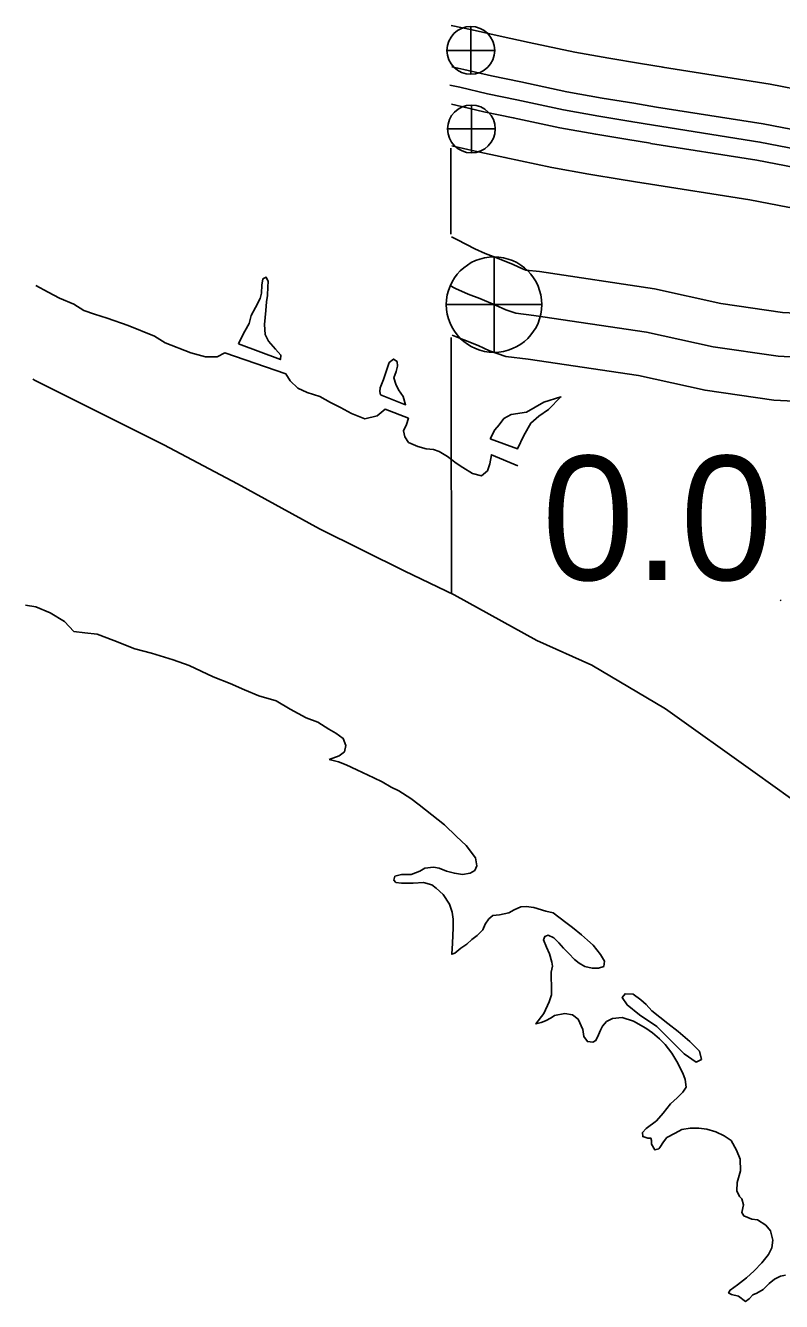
# Model space of a CAD drawing. Extents: x 31699 to 244310, y -8841 to 11474.
# Drawn here: x 94849.8 to 95021.4, y 4502.1 to 4791.6 of the extents above; entities that cross this region are included whole.
import ezdxf

# ---------------------------------------------------------------- set-up
doc = ezdxf.new("R2010")
doc.units = 0
for name, color, linetype in [('B_Logo', 7, 'Continuous'), ('Level 21', 7, 'Continuous'), ('New Level (0)', 7, 'Continuous'), ('R_Draft', 7, 'Continuous'), ('R_Logo', 7, 'Continuous'), ('S_AREA_CALC', 7, 'Continuous'), ('S_WALL_ANNOT', 7, 'Continuous')]:
    doc.layers.add(name, color=color, linetype=linetype)

msp = doc.modelspace()

# ---------------------------------------------------------------- linework, layer by layer
at = {"layer": 'B_Logo'}
for points in [[(94946.1, 4778.07), (94948.37, 4777.6), (94954.69, 4776.14), (94961.35, 4774.75), (94971.88, 4772.5), (94979.94, 4771.05), (94987.2, 4769.86), (94992.33, 4769)], [(95428.93, 4776.69), (95410.73, 4779.21), (95368.29, 4777.71), (95341.4, 4777.34), (95314.78, 4776.59), (95287.88, 4774.42), (95256.12, 4771.98), (95237.53, 4770.27), (95220.63, 4767.74), (95182.35, 4765.15), (95161.75, 4763.78), (95143.2, 4762.74), (95123.51, 4762.07), (95105.51, 4760.78), (95091.27, 4760.34), (95076.88, 4760.43), (95060.56, 4760.8), (95046.88, 4761.51), (95032.81, 4762.35), (95025.11, 4763.52), (95016.47, 4765.19), (94992.33, 4769)], [(94946.14, 4732.61), (94947.37, 4731.98), (94950.24, 4730.65), (94952.9, 4729.65), (94956.5, 4728.19), (94958.83, 4727.12), (94961.1, 4726.32), (94965.16, 4725.86), (94990.74, 4722.04)], [(95430.28, 4718.38), (95394.04, 4717.52), (95336.69, 4715.82), (95321.39, 4715.28), (95310.93, 4715.5), (95297.09, 4715.27), (95201.85, 4715.61), (95155.29, 4715.98), (95130.06, 4715.87), (95108.76, 4715.48), (95079.46, 4715.58), (95042.35, 4716.11), (95028.96, 4716.17), (95020.63, 4716.58), (95005.85, 4718.73), (94990.74, 4722.04)]]:
    msp.add_lwpolyline(points, dxfattribs=at)
at = {"layer": 'Level 21'}
for p, q in [((94950.88, 4780.57), (94950.88, 4791.4)), ((94945.47, 4785.98), (94956.3, 4785.98)), ((94951.02, 4762.73), (94951.02, 4773.57)), ((94945.6, 4768.15), (94956.43, 4768.15)), ((94956.15, 4717.46), (94956.15, 4739.13)), ((94945.31, 4728.3), (94966.98, 4728.3))]:
    msp.add_line(p, q, dxfattribs=at)
for centre, radius in [((94950.88, 4785.98), 5.42), ((94951.02, 4768.15), 5.42), ((94956.15, 4728.3), 10.83)]:
    msp.add_circle(centre, radius, dxfattribs=at)
at = {"layer": 'New Level (0)'}
for points in [[(94946.44, 4791.62), (94951.22, 4790.63), (94957.55, 4789.17), (94964.11, 4787.8), (94974.46, 4785.58), (94982.2, 4784.19), (94989.38, 4783.01), (94994.53, 4782.15)], [(94946.57, 4782.23), (94949.26, 4781.67), (94955.59, 4780.21), (94962.22, 4778.83), (94972.69, 4776.59), (94980.65, 4775.15), (94987.88, 4773.97), (94993.02, 4773.11)], [(95171.21, 4777.78), (95160.93, 4777.09), (95142.6, 4776.06), (95122.81, 4775.39), (95104.82, 4774.1), (95091.11, 4773.68), (95077.07, 4773.77), (95061.05, 4774.12), (95047.63, 4774.83), (95034.2, 4775.62), (95027.38, 4776.66), (95018.78, 4778.32), (94994.4, 4782.17)], [(94946.46, 4773.74), (94947.47, 4773.53), (94953.8, 4772.07), (94960.49, 4770.68), (94971.07, 4768.41), (94979.23, 4766.94), (94986.52, 4765.75), (94991.64, 4764.89)], [(95171.74, 4768.62), (95161.49, 4767.94), (95143.01, 4766.91), (95123.29, 4766.23), (95105.29, 4764.94), (95091.22, 4764.51), (95076.94, 4764.6), (95060.71, 4764.96), (95047.12, 4765.67), (95033.24, 4766.5), (95025.82, 4767.62), (95017.19, 4769.29), (94992.98, 4773.11)], [(94946.56, 4764.34), (94951.83, 4763.12), (94958.6, 4761.71), (94969.3, 4759.42), (94977.68, 4757.9), (94985.02, 4756.7), (94990.13, 4755.85)], [(95172.29, 4760.31), (95162, 4759.63), (95143.39, 4758.58), (95123.73, 4757.91), (95105.72, 4756.62), (95091.32, 4756.17), (95076.82, 4756.27), (95060.4, 4756.63), (95046.65, 4757.35), (95032.37, 4758.2), (95024.4, 4759.41), (95015.75, 4761.09), (94991.68, 4764.88)], [(95173.22, 4751.18), (95162.57, 4750.48), (95143.8, 4749.42), (95124.22, 4748.75), (95106.19, 4747.46), (95091.43, 4747.01), (95076.69, 4747.1), (95060.06, 4747.47), (95046.14, 4748.2), (95031.41, 4749.08), (95022.85, 4750.38), (95014.17, 4752.06), (94990.25, 4755.83)]]:
    msp.add_lwpolyline(points, dxfattribs=at)
at = {"layer": 'R_Draft'}
for points in [[(94898.2, 4719.39), (94907.67, 4715.84), (94907.78, 4716.84), (94906.56, 4718.22), (94904.99, 4719.99), (94904.23, 4721.51), (94904.05, 4723.78), (94904.21, 4725.39), (94904.38, 4726.93), (94904.48, 4728.94), (94904.78, 4730.35), (94904.81, 4732.35), (94904.92, 4733.56), (94904.43, 4734.55), (94903.71, 4734.13), (94903.47, 4732.72), (94903.37, 4730.92), (94903.06, 4729.71), (94902.04, 4727.62), (94901.01, 4725.79), (94900.58, 4723.98), (94899.61, 4722.29), (94898.84, 4720.87)], [(94879.11, 4721.14), (94873.13, 4723.56), (94868.37, 4725.2), (94865.49, 4726.14), (94863.07, 4726.96), (94860.78, 4728.39), (94857.55, 4729.79), (94854.99, 4731.14), (94852.17, 4732.61)], [(94961.51, 4691.74), (94955.54, 4694.22), (94955.18, 4692.21), (94954.68, 4690.59), (94953.31, 4689.43), (94951.23, 4689.99), (94949.07, 4691.35), (94947.52, 4692.32), (94945.56, 4693.81), (94943.73, 4694.98), (94942.39, 4695.42), (94940.72, 4695.59), (94938.85, 4696.08), (94936.76, 4697.05), (94935.87, 4698.3), (94935.58, 4699.69), (94936.28, 4701.11), (94936.72, 4702.52), (94931.48, 4704.56), (94929.65, 4703.05), (94926.8, 4702.39), (94923.84, 4703.6), (94921.28, 4704.95), (94919.06, 4706.11), (94916.63, 4707.46), (94913.75, 4708.34), (94911.6, 4709.37), (94909.9, 4711), (94908.87, 4712.59), (94895.05, 4717.32), (94893.33, 4716.42), (94890.67, 4716.43), (94887.38, 4717.36), (94881.54, 4719.65), (94879.11, 4721.14)], [(94898.84, 4720.87), (94898.2, 4719.39)], [(94930.42, 4707.81), (94936.06, 4705.58), (94935.56, 4707.45), (94934.46, 4708.96), (94933.9, 4710.22), (94933.41, 4711.68), (94933.91, 4713.16), (94934.22, 4714.37), (94934.2, 4715.37), (94933.32, 4715.95), (94932.34, 4715.13), (94931.65, 4713.11), (94931.08, 4711.3), (94930.32, 4709.41), (94930.27, 4708.61)], [(94930.27, 4708.61), (94930.42, 4707.81)], [(94955.27, 4697.82), (94961.45, 4695.54), (94962.92, 4698.58), (94964.46, 4701.41), (94966.3, 4702.99), (94968.53, 4704.5), (94971.34, 4707.37), (94967.43, 4706.15), (94963.55, 4703.93), (94960.03, 4703.33), (94958.38, 4702.43), (94957.34, 4701), (94956.3, 4699.91)], [(94956.3, 4699.91), (94955.27, 4697.82)], [(95021.04, 4661.07), (95021.27, 4661.3)], [(94918.74, 4625.11), (94920.99, 4625.96), (94922.24, 4626.85), (94922.54, 4628.26), (94921.91, 4629.86), (94920.22, 4631.09), (94918.67, 4631.99), (94916.17, 4633.55), (94913.49, 4634.56), (94909.85, 4636.49), (94906.68, 4638.44), (94902.79, 4639.56), (94899.5, 4640.9), (94896.28, 4642.3), (94892.45, 4643.83), (94887, 4646.39), (94883.31, 4647.72), (94878.41, 4649.22), (94874.66, 4650.22), (94869.89, 4652.06), (94866.07, 4653.52), (94863.33, 4653.86), (94860.79, 4654.15), (94858.68, 4656.44), (94855.44, 4658.38), (94852.15, 4659.72), (94849.84, 4660.08)], [(94960.73, 4591.01), (94959.48, 4590.32), (94957.36, 4589.88), (94955.89, 4589.71), (94954.98, 4588.96), (94954.13, 4587.74), (94953.63, 4586.46), (94952.32, 4585.16), (94951.14, 4584.27), (94949.96, 4583.18), (94948.64, 4582.28), (94947.27, 4581.19), (94946.54, 4580.9), (94946.76, 4583.45), (94946.89, 4586.92), (94946.91, 4588.86), (94946.62, 4590.46), (94946.05, 4592.25), (94944.6, 4594.43), (94943.04, 4595.93), (94942.03, 4596.65), (94940.15, 4597.15), (94937.82, 4597.03), (94936.56, 4597.01), (94935.16, 4597.05), (94933.89, 4597.22), (94933.41, 4597.68), (94933.66, 4598.62), (94935.12, 4598.98), (94937.32, 4599.03), (94939.3, 4599.74), (94940.42, 4600.43), (94942.41, 4600.67), (94943.69, 4600.43), (94945.36, 4599.79), (94947.17, 4599.29), (94948.98, 4599), (94950.7, 4599.3), (94951.76, 4599.92), (94952.27, 4601), (94951.97, 4602.8), (94949.85, 4605.56), (94947.61, 4607.59), (94944.89, 4610.27), (94942.04, 4612.55), (94939.13, 4614.83), (94937.24, 4616.27), (94934.54, 4617.95), (94932.79, 4618.85), (94930.77, 4620.01), (94928.89, 4620.91), (94924.98, 4622.77), (94922.56, 4623.85), (94920.82, 4624.55), (94918.74, 4625.11)], [(95014.64, 4520.8), (95012.82, 4521.57), (95012.34, 4522.29), (95012.77, 4524.04), (95012.35, 4525.43), (95011.87, 4525.96), (95011.24, 4527.21), (95011.34, 4529.09), (95012.09, 4531.78), (95011.97, 4534.38), (95011.13, 4536.43), (95009.95, 4538.62), (95008.4, 4539.72), (95006.51, 4540.62), (95004.43, 4541.24), (95002.63, 4541.47), (95000.63, 4541.43), (94998.77, 4541.13), (94997.26, 4540.3), (94995.34, 4539.32), (94994.63, 4538.37), (94993.79, 4537.09), (94993.53, 4536.75), (94992.67, 4536.53), (94991.84, 4537.85), (94991.89, 4538.65), (94991.75, 4539.18), (94991.02, 4539.17), (94989.88, 4539.55), (94989.86, 4540.48), (94990.64, 4541.37), (94993, 4543.08), (94994.5, 4544.85), (94996.19, 4546.96), (94997.7, 4548.32), (94999, 4549.62), (94999.78, 4550.77), (94999.55, 4552.51), (94998.98, 4553.9), (94997.6, 4556.54), (94996.5, 4558.46), (94994.99, 4560.43), (94993.7, 4561.74), (94992.14, 4563.05), (94990.58, 4564.15), (94987.76, 4565.7), (94985.21, 4566.58), (94983.01, 4566.34), (94981.63, 4565.64), (94980.78, 4564.62), (94980.27, 4563.68), (94979.82, 4562.6), (94979.25, 4561.32), (94978.59, 4560.97), (94977.32, 4561.08), (94976.56, 4562.26), (94976.26, 4563.86), (94975.22, 4566.18), (94973.93, 4567.16), (94972.2, 4567.46), (94969.87, 4567.01), (94969.08, 4566.52), (94967.83, 4565.83), (94966.84, 4565.41), (94965.64, 4565.12), (94967.46, 4567.43), (94968.68, 4570.12), (94969.18, 4571.67), (94969.2, 4573.94), (94969.11, 4575.35), (94969.08, 4576.81), (94969.38, 4578.22), (94969.3, 4579.09), (94968.73, 4581.02), (94968.03, 4582.54), (94967.4, 4584.2), (94967.65, 4584.94), (94968.44, 4585.22), (94969.72, 4584.65), (94970.88, 4583.53), (94971.9, 4582.28), (94973.12, 4581.11), (94974.42, 4579.73), (94975.43, 4578.88), (94976.78, 4578.11), (94978.45, 4577.74), (94979.85, 4577.77), (94981.04, 4578.13), (94981.22, 4579.33), (94980.32, 4580.85), (94978.62, 4582.95), (94977.39, 4584.13), (94975.97, 4585.31), (94973.94, 4587), (94972.45, 4588.11), (94969.54, 4590.32), (94967.93, 4590.69), (94965.19, 4591.5), (94963.45, 4591.74), (94962.25, 4591.65), (94960.73, 4591.01)], [(94995.56, 4565.19), (94997.93, 4563.36), (95000.57, 4561.08), (95002.75, 4558.92), (95003.19, 4557.06), (95002, 4556.43), (94999.3, 4558.31), (94995.62, 4562.05), (94993.11, 4564.54), (94989.13, 4567.13), (94986.35, 4569.41), (94985.25, 4571.13), (94985.9, 4571.94), (94987.7, 4571.85), (94989.46, 4570.54), (94990.68, 4569.5), (94991.97, 4568.06)], [(94991.97, 4568.06), (94995.56, 4565.19)], [(95022.29, 4508.13), (95021.16, 4507.9), (95019.77, 4507.21), (95018.59, 4506.18), (95017.22, 4504.82), (95015.77, 4503.99), (95014.85, 4503.63), (95014.06, 4502.75), (95013.21, 4502.13), (95011.65, 4503.3), (95010.05, 4503.74), (95009.37, 4504.06), (95009.76, 4504.73), (95011.4, 4505.9), (95013.44, 4507.48), (95015.2, 4509.12), (95016.9, 4510.89), (95018.46, 4512.79), (95019.16, 4514.28), (95019.4, 4516.02), (95018.89, 4518.15), (95017.79, 4519.46), (95015.91, 4520.63), (95014.64, 4520.8)]]:
    msp.add_lwpolyline(points, dxfattribs=at)
at = {"layer": 'R_Logo'}
for points in [[(94946.34, 4763.79), (94946.38, 4744.25)], [(94946.42, 4720.85), (94946.44, 4709.54)], [(95035.43, 4607.69), (95015.42, 4622.05), (94995.07, 4636.61), (94978.35, 4646.5), (94965.85, 4652.06), (94947.11, 4662.44), (94935.88, 4667.83), (94916.56, 4677.46), (94897.9, 4687.64), (94881.2, 4696.46), (94852.06, 4711.1), (94851.49, 4711.4)], [(94946.44, 4709.54), (94946.47, 4662.8)]]:
    msp.add_lwpolyline(points, dxfattribs=at)
at = {"layer": 'S_AREA_CALC'}
for points in [[(94946.53, 4743.71), (94947.82, 4742.99), (94951.77, 4740.96), (94954.1, 4739.88), (94956.54, 4738.97), (94960.46, 4737.37), (94962.57, 4736.4), (94963.35, 4736.13), (94966.46, 4735.78), (94992.55, 4731.88)], [(95429.74, 4728.37), (95393.78, 4727.52), (95336.37, 4725.82), (95321.32, 4725.29), (95310.95, 4725.5), (95297.02, 4725.27), (95201.91, 4725.61), (95155.31, 4725.98), (95129.95, 4725.87), (95108.69, 4725.48), (95079.55, 4725.58), (95042.44, 4726.11), (95029.23, 4726.16), (95021.6, 4726.54), (95007.64, 4728.57), (94992.55, 4731.88)], [(94946.61, 4721.33), (94949.26, 4720.33), (94952.54, 4719), (94955.09, 4717.84), (94958.84, 4716.51), (94963.86, 4715.95), (94988.92, 4712.19)], [(95430.83, 4708.39), (95394.31, 4707.53), (95337.02, 4705.83), (95321.47, 4705.28), (95310.91, 4705.49), (95297.15, 4705.27), (95201.79, 4705.61), (95155.28, 4705.98), (95130.17, 4705.87), (95108.84, 4705.48), (95079.37, 4705.58), (95042.26, 4706.11), (95028.7, 4706.17), (95019.66, 4706.61), (95004.05, 4708.88), (94988.92, 4712.19)]]:
    msp.add_lwpolyline(points, dxfattribs=at)

# ---------------------------------------------------------------- texts
at = {"layer": 'S_WALL_ANNOT'}
msp.add_text('0.0', height=28.16, dxfattribs=at).set_placement((94967.03, 4665.81))

doc.saveas('drawing.dxf')
